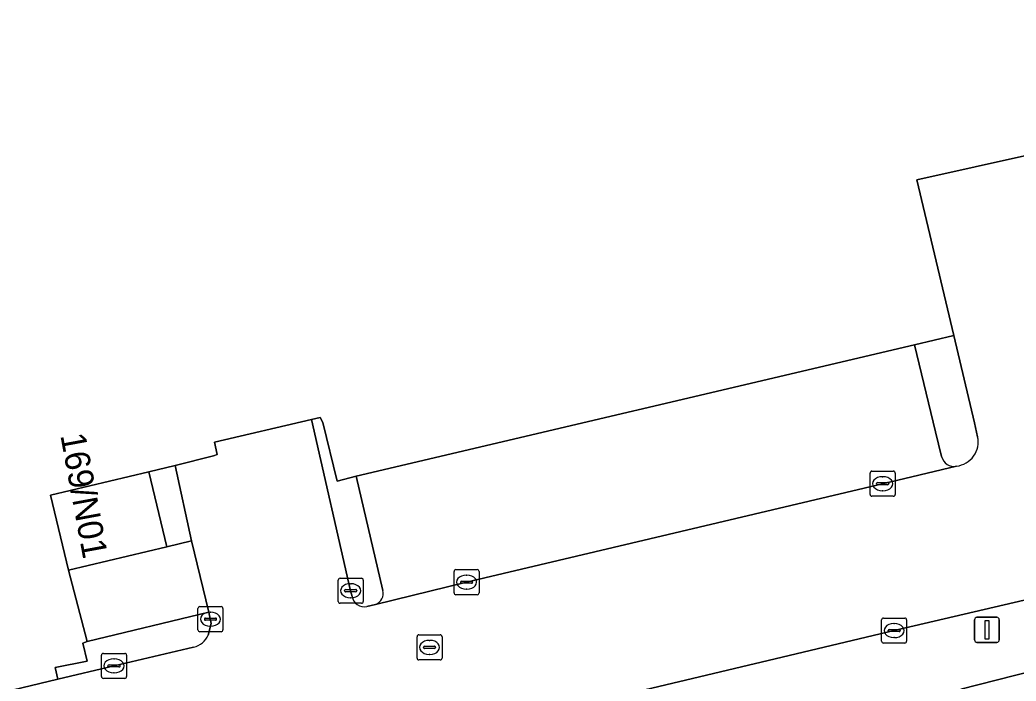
# Model space of a CAD drawing. Extents: x 158031 to 159244, y 380104 to 381214.
# Drawn here: x 158896.33 to 158936.1, y 381131.83 to 381158.23 of the extents above; entities that cross this region are included whole.
import ezdxf

# ---------------------------------------------------------------- set-up
doc = ezdxf.new("R2010")
doc.units = 0
for name, color, linetype in [('IMGEO_Erf', 7, 'Continuous'), ('IMGEO_Kolk', 7, 'Continuous'), ('IMGEO_Lichtmast', 7, 'Continuous'), ('IMGEO_Pand', 7, 'Continuous'), ('IMGEO_Pand_nummerreeks', 7, 'Continuous'), ('IMGEO_Parkeervlak_open', 7, 'Continuous'), ('IMGEO_Rijbaan_lokaal_open', 7, 'Continuous'), ('IMGEO_Rioolput', 7, 'Continuous'), ('IMGEO_Verkeerseiland_open', 7, 'Continuous'), ('IMGEO_Voetpad_open', 7, 'Continuous')]:
    doc.layers.add(name, color=color, linetype=linetype)

msp = doc.modelspace()

# ---------------------------------------------------------------- linework, layer by layer
at = {"layer": 'IMGEO_Erf'}
for points in [[(158933.619, 381145.63), (158932.137, 381151.852), (158936.801, 381152.891), (158936.88, 381152.611), (158939.55, 381153.245), (158943.895, 381154.276), (158935.421, 381190.972), (158887.09, 381184.003), (158887.052, 381184.168), (158825.524, 381175.57), (158823.291, 381172.664), (158822.99, 381172.272), (158821.891, 381170.842), (158819.792, 381168.11), (158821.574, 381166.121), (158823.376, 381168.478), (158829.028, 381144.902), (158829.155, 381144.372), (158829.834, 381141.465), (158830.31, 381139.425), (158834.953, 381119.409)], [(158838.311, 381118.253), (158863.04, 381124.122), (158891.91, 381130.973), (158892.02, 381130.51), (158897.848, 381131.907), (158897.738, 381132.378), (158899.013, 381132.634), (158898.844, 381133.354), (158899.012, 381133.416), (158898.271, 381136.258), (158897.555, 381139.26), (158901.475, 381140.195), (158902.53, 381140.445), (158904.063, 381140.822), (158904.209, 381140.882), (158904.102, 381141.369), (158907.976, 381142.281), (158908.321, 381142.357), (158908.423, 381142.158), (158909.001, 381139.822), (158909.753, 381140.014), (158932.046, 381145.266), (158933.619, 381145.63)]]:
    msp.add_lwpolyline(points, dxfattribs=at)
at = {"layer": 'IMGEO_Kolk'}
for p, q in [((158930.276, 381139.289), (158930.276, 381140.141)), ((158930.351, 381140.215), (158931.203, 381140.215)), ((158931.277, 381140.141), (158931.277, 381139.289)), ((158930.535, 381139.709), (158930.535, 381139.721)), ((158930.578, 381139.758), (158930.976, 381139.758)), ((158930.764, 381139.995), (158930.789, 381139.995)), ((158931.019, 381139.721), (158931.019, 381139.709)), ((158930.973, 381139.672), (158930.575, 381139.672)), ((158930.787, 381139.435), (158930.762, 381139.435)), ((158931.203, 381139.215), (158930.351, 381139.215)), ((158913.664, 381135.357), (158913.664, 381136.209)), ((158913.739, 381136.283), (158914.591, 381136.283)), ((158914.665, 381136.209), (158914.665, 381135.357)), ((158909.036, 381135.016), (158909.036, 381135.868)), ((158909.111, 381135.942), (158909.963, 381135.942)), ((158909.524, 381135.722), (158909.549, 381135.722)), ((158910.037, 381135.868), (158910.037, 381135.016)), ((158913.923, 381135.777), (158913.923, 381135.789)), ((158914.361, 381135.74), (158913.963, 381135.74)), ((158913.966, 381135.826), (158914.364, 381135.826)), ((158914.152, 381136.063), (158914.177, 381136.063)), ((158914.407, 381135.789), (158914.407, 381135.777)), ((158909.295, 381135.436), (158909.295, 381135.448)), ((158909.733, 381135.399), (158909.335, 381135.399)), ((158909.338, 381135.485), (158909.736, 381135.485)), ((158909.779, 381135.448), (158909.779, 381135.436)), ((158914.175, 381135.503), (158914.15, 381135.503)), ((158909.963, 381134.942), (158909.111, 381134.942)), ((158909.547, 381135.162), (158909.522, 381135.162)), ((158914.591, 381135.283), (158913.739, 381135.283)), ((158903.436, 381133.88), (158903.436, 381134.732)), ((158903.511, 381134.806), (158904.363, 381134.806)), ((158903.924, 381134.586), (158903.949, 381134.586)), ((158904.437, 381134.732), (158904.437, 381133.88)), ((158903.695, 381134.3), (158903.695, 381134.312)), ((158904.133, 381134.263), (158903.735, 381134.263)), ((158903.738, 381134.349), (158904.136, 381134.349)), ((158904.179, 381134.312), (158904.179, 381134.3)), ((158930.734, 381133.424), (158930.734, 381134.276)), ((158930.809, 381134.35), (158931.661, 381134.35)), ((158931.222, 381134.13), (158931.247, 381134.13)), ((158931.735, 381134.276), (158931.735, 381133.424)), ((158904.363, 381133.806), (158903.511, 381133.806)), ((158903.947, 381134.026), (158903.922, 381134.026)), ((158930.993, 381133.844), (158930.993, 381133.856)), ((158931.431, 381133.807), (158931.033, 381133.807)), ((158931.036, 381133.893), (158931.434, 381133.893)), ((158931.477, 381133.856), (158931.477, 381133.844)), ((158931.661, 381133.35), (158930.809, 381133.35)), ((158931.245, 381133.57), (158931.22, 381133.57)), ((158899.661, 381132.941), (158900.513, 381132.941)), ((158899.586, 381132.015), (158899.586, 381132.867)), ((158900.074, 381132.721), (158900.099, 381132.721)), ((158900.587, 381132.867), (158900.587, 381132.015)), ((158899.845, 381132.435), (158899.845, 381132.447)), ((158900.283, 381132.398), (158899.885, 381132.398)), ((158899.888, 381132.484), (158900.286, 381132.484)), ((158900.097, 381132.161), (158900.072, 381132.161)), ((158900.329, 381132.447), (158900.329, 381132.435)), ((158900.513, 381131.941), (158899.661, 381131.941))]:
    msp.add_line(p, q, dxfattribs=at)
for points in [[(158930.276, 381139.289), (158930.276, 381140.141)], [(158930.351, 381140.215), (158931.203, 381140.215)], [(158931.277, 381140.141), (158931.277, 381139.289)], [(158931.203, 381139.215), (158930.351, 381139.215)], [(158913.664, 381135.357), (158913.664, 381136.209)], [(158913.739, 381136.283), (158914.591, 381136.283)], [(158914.665, 381136.209), (158914.665, 381135.357)], [(158909.036, 381135.016), (158909.036, 381135.868)], [(158909.111, 381135.942), (158909.963, 381135.942)], [(158910.037, 381135.868), (158910.037, 381135.016)], [(158909.963, 381134.942), (158909.111, 381134.942)], [(158914.591, 381135.283), (158913.739, 381135.283)], [(158903.436, 381133.88), (158903.436, 381134.732)], [(158903.511, 381134.806), (158904.363, 381134.806)], [(158904.437, 381134.732), (158904.437, 381133.88)], [(158930.734, 381133.424), (158930.734, 381134.276)], [(158930.809, 381134.35), (158931.661, 381134.35)], [(158931.735, 381134.276), (158931.735, 381133.424)], [(158904.363, 381133.806), (158903.511, 381133.806)], [(158931.661, 381133.35), (158930.809, 381133.35)], [(158899.661, 381132.941), (158900.513, 381132.941)], [(158899.586, 381132.015), (158899.586, 381132.867)], [(158900.587, 381132.867), (158900.587, 381132.015)], [(158900.513, 381131.941), (158899.661, 381131.941)]]:
    msp.add_lwpolyline(points, dxfattribs=at)
for centre, radius, start, end in [((158930.353, 381140.139), 0.0765, 91.552, 178.448), ((158930.353, 381140.139), 0.0765, 91.552, 178.448), ((158931.201, 381140.139), 0.0765, 1.552, 88.448), ((158931.201, 381140.139), 0.0765, 1.552, 88.448), ((158930.575, 381139.718), 0.0403, 85.8775, 175.7526), ((158930.572, 381139.708), 0.0366, 178.938, 274.7102), ((158930.976, 381139.715), 0.043, 264.8664, 352.4533), ((158930.98, 381139.72), 0.0386, 1.7309, 96.639), ((158930.353, 381139.291), 0.0765, 181.552, 268.448), ((158930.353, 381139.291), 0.0765, 181.552, 268.448), ((158931.201, 381139.291), 0.0765, 271.552, 358.448), ((158931.201, 381139.291), 0.0765, 271.552, 358.448), ((158913.741, 381136.207), 0.0765, 91.552, 178.448), ((158913.741, 381136.207), 0.0765, 91.552, 178.448), ((158914.589, 381136.207), 0.0765, 1.552, 88.448), ((158914.589, 381136.207), 0.0765, 1.552, 88.448), ((158909.113, 381135.866), 0.0765, 91.552, 178.448), ((158909.113, 381135.866), 0.0765, 91.552, 178.448), ((158909.961, 381135.866), 0.0765, 1.552, 88.448), ((158909.961, 381135.866), 0.0765, 1.552, 88.448), ((158913.963, 381135.786), 0.0403, 85.8775, 175.7526), ((158913.96, 381135.776), 0.0366, 178.938, 274.7102), ((158914.364, 381135.783), 0.043, 264.8664, 352.4533), ((158914.368, 381135.788), 0.0386, 1.7309, 96.639), ((158909.335, 381135.445), 0.0403, 85.8775, 175.7526), ((158909.332, 381135.435), 0.0366, 178.938, 274.7102), ((158909.736, 381135.442), 0.043, 264.8664, 352.4533), ((158909.74, 381135.447), 0.0386, 1.7309, 96.639), ((158913.741, 381135.359), 0.0765, 181.552, 268.448), ((158913.741, 381135.359), 0.0765, 181.552, 268.448), ((158914.589, 381135.359), 0.0765, 271.552, 358.448), ((158914.589, 381135.359), 0.0765, 271.552, 358.448), ((158909.113, 381135.018), 0.0765, 181.552, 268.448), ((158909.113, 381135.018), 0.0765, 181.552, 268.448), ((158909.961, 381135.018), 0.0765, 271.552, 358.448), ((158909.961, 381135.018), 0.0765, 271.552, 358.448), ((158903.513, 381134.73), 0.0765, 91.552, 178.448), ((158903.513, 381134.73), 0.0765, 91.552, 178.448), ((158904.361, 381134.73), 0.0765, 1.552, 88.448), ((158904.361, 381134.73), 0.0765, 1.552, 88.448), ((158903.735, 381134.309), 0.0403, 85.8775, 175.7526), ((158903.732, 381134.299), 0.0366, 178.938, 274.7102), ((158904.136, 381134.306), 0.043, 264.8664, 352.4533), ((158904.14, 381134.311), 0.0386, 1.7309, 96.639), ((158930.811, 381134.274), 0.0765, 91.552, 178.448), ((158930.811, 381134.274), 0.0765, 91.552, 178.448), ((158931.659, 381134.274), 0.0765, 1.552, 88.448), ((158931.659, 381134.274), 0.0765, 1.552, 88.448), ((158903.513, 381133.882), 0.0765, 181.552, 268.448), ((158903.513, 381133.882), 0.0765, 181.552, 268.448), ((158904.361, 381133.882), 0.0765, 271.552, 358.448), ((158904.361, 381133.882), 0.0765, 271.552, 358.448), ((158931.033, 381133.853), 0.0403, 85.8775, 175.7526), ((158931.03, 381133.843), 0.0366, 178.938, 274.7102), ((158931.434, 381133.85), 0.043, 264.8664, 352.4533), ((158931.438, 381133.855), 0.0386, 1.7309, 96.639), ((158930.811, 381133.426), 0.0765, 181.552, 268.448), ((158930.811, 381133.426), 0.0765, 181.552, 268.448), ((158931.659, 381133.426), 0.0765, 271.552, 358.448), ((158931.659, 381133.426), 0.0765, 271.552, 358.448), ((158899.663, 381132.865), 0.0765, 91.552, 178.448), ((158899.663, 381132.865), 0.0765, 91.552, 178.448), ((158900.511, 381132.865), 0.0765, 1.552, 88.448), ((158900.511, 381132.865), 0.0765, 1.552, 88.448), ((158899.885, 381132.444), 0.0403, 85.8775, 175.7526), ((158899.882, 381132.434), 0.0366, 178.938, 274.7102), ((158900.286, 381132.441), 0.043, 264.8664, 352.4533), ((158900.29, 381132.446), 0.0386, 1.7309, 96.639), ((158899.663, 381132.017), 0.0765, 181.552, 268.448), ((158899.663, 381132.017), 0.0765, 181.552, 268.448), ((158900.511, 381132.017), 0.0765, 271.552, 358.448), ((158900.511, 381132.017), 0.0765, 271.552, 358.448)]:
    msp.add_arc(centre, radius, start, end, dxfattribs=at)
for centre, major_axis, ratio, start_param, end_param in [((158930.763, 381139.715), (-0.387, 0.002), 0.722429, 4.712389, 7.853982), ((158930.788, 381139.715), (-0.39, 0.002), 0.717154, 1.570796, 4.712389), ((158909.523, 381135.442), (-0.387, 0.002), 0.722429, 4.712389, 7.853982), ((158909.548, 381135.442), (-0.39, 0.002), 0.717154, 1.570796, 4.712389), ((158914.151, 381135.783), (-0.387, 0.002), 0.722429, 4.712389, 7.853982), ((158914.176, 381135.783), (-0.39, 0.002), 0.717154, 1.570796, 4.712389), ((158903.923, 381134.306), (-0.387, 0.002), 0.722429, 4.712389, 7.853982), ((158903.948, 381134.306), (-0.39, 0.002), 0.717154, 1.570796, 4.712389), ((158931.221, 381133.85), (-0.387, 0.002), 0.722429, 4.712389, 7.853982), ((158931.246, 381133.85), (-0.39, 0.002), 0.717154, 1.570796, 4.712389), ((158900.073, 381132.441), (-0.387, 0.002), 0.722429, 4.712389, 7.853982), ((158900.098, 381132.441), (-0.39, 0.002), 0.717154, 1.570796, 4.712389)]:
    msp.add_ellipse(centre, major_axis=major_axis, ratio=ratio, start_param=start_param, end_param=end_param, dxfattribs=at)
at = {"layer": 'IMGEO_Lichtmast'}
for p, q in [((158934.444, 381133.48), (158934.444, 381134.28)), ((158934.444, 381134.28), (158934.444, 381133.48)), ((158934.544, 381134.38), (158935.334, 381134.38)), ((158935.334, 381134.38), (158934.544, 381134.38)), ((158935.434, 381134.28), (158935.434, 381133.48)), ((158935.434, 381133.48), (158935.434, 381134.28)), ((158935.334, 381133.38), (158934.544, 381133.38)), ((158934.544, 381133.38), (158935.334, 381133.38))]:
    msp.add_line(p, q, dxfattribs=at)
msp.add_lwpolyline([(158934.864, 381134.255), (158935.014, 381134.255), (158935.014, 381133.505), (158934.864, 381133.505), (158934.864, 381134.255)], dxfattribs=at)
for centre, start, end in [((158934.544, 381134.28), 90, 180), ((158934.544, 381134.28), 90, 180), ((158935.334, 381134.28), 0, 90), ((158935.334, 381134.28), 360, 90), ((158934.544, 381133.48), 180, 270), ((158934.544, 381133.48), 180, 270), ((158935.334, 381133.48), 270, 0), ((158935.334, 381133.48), 270, 0)]:
    msp.add_arc(centre, 0.1, start, end, dxfattribs=at)
at = {"layer": 'IMGEO_Pand'}
msp.add_lwpolyline([(158902.191, 381137.192), (158901.475, 381140.195), (158897.555, 381139.26), (158898.271, 381136.258)], close=True, dxfattribs=at)
at = {"layer": 'IMGEO_Parkeervlak_open'}
for points in [[(158933.132, 381140.798), (158932.886, 381141.783), (158932.046, 381145.266), (158909.753, 381140.014), (158910.824, 381135.452)], [(158910.531, 381134.894), (158914.166, 381135.782), (158930.777, 381139.713), (158933.729, 381140.418)]]:
    msp.add_lwpolyline(points, dxfattribs=at)
for points in [[(158903.185, 381137.436), (158902.191, 381137.192), (158898.271, 381136.258), (158899.012, 381133.416), (158903.866, 381134.585)], [(158941.969, 381116.987), (158938.945, 381129.663), (158938.232, 381132.612), (158933.904, 381131.506), (158935.8, 381123.507), (158942.243, 381096.33), (158946.633, 381097.392), (158945.553, 381101.94)]]:
    msp.add_lwpolyline(points, close=True, dxfattribs=at)
for centre, radius, start, end in [((158933.626, 381140.915), 0.508, 193.3193, 281.7259), ((158910.361, 381135.339), 0.477, 290.9283, 13.6647)]:
    msp.add_arc(centre, radius, start, end, dxfattribs=at)
at = {"layer": 'IMGEO_Rijbaan_lokaal_open'}
for points in [[(158894.045, 381125.862), (158898.457, 381126.903), (158898.688, 381126.943), (158905.731, 381128.613), (158906.931, 381128.883), (158907.953, 381128.325), (158915.915, 381130.226), (158918.261, 381130.766), (158927.039, 381132.858), (158931.236, 381133.851), (158936.428, 381135.068), (158943.485, 381136.729), (158943.428, 381136.97), (158942.188, 381142.094), (158939.711, 381152.584), (158939.55, 381153.245), (158936.88, 381152.611), (158936.801, 381152.891), (158932.137, 381151.852), (158933.619, 381145.63), (158934.445, 381142.144), (158934.568, 381141.592)], [(158909.591, 381135.214), (158909.535, 381135.442), (158907.976, 381142.281), (158904.102, 381141.369), (158904.209, 381140.882), (158904.063, 381140.822), (158902.53, 381140.445), (158903.185, 381137.436), (158903.866, 381134.585), (158903.968, 381134.132), (158903.849, 381133.673)], [(158933.729, 381140.418), (158930.777, 381139.713), (158914.166, 381135.782), (158910.531, 381134.894), (158910.183, 381134.809)], [(158903.266, 381133.182), (158900.087, 381132.44), (158897.848, 381131.907), (158892.02, 381130.51), (158884.188, 381128.644), (158859.994, 381122.933), (158842.874, 381118.862), (158840.713, 381118.376)]]:
    msp.add_lwpolyline(points, dxfattribs=at)
for centre, radius, start, end in [((158933.621, 381141.382), 0.97, 276.4148, 12.4822), ((158910.083, 381135.298), 0.499, 189.6487, 281.5975), ((158903.045, 381134.036), 0.882, 284.4951, 335.7127)]:
    msp.add_arc(centre, radius, start, end, dxfattribs=at)
at = {"layer": 'IMGEO_Rioolput'}
for p, q in [((158912.184, 381132.754), (158912.184, 381133.606)), ((158912.259, 381133.68), (158913.111, 381133.68)), ((158912.672, 381133.46), (158912.697, 381133.46)), ((158913.185, 381133.606), (158913.185, 381132.754)), ((158912.443, 381133.174), (158912.443, 381133.186)), ((158912.881, 381133.137), (158912.483, 381133.137)), ((158912.486, 381133.223), (158912.884, 381133.223)), ((158912.927, 381133.186), (158912.927, 381133.174)), ((158913.111, 381132.68), (158912.259, 381132.68)), ((158912.695, 381132.9), (158912.67, 381132.9))]:
    msp.add_line(p, q, dxfattribs=at)
for points in [[(158912.184, 381132.754), (158912.184, 381133.606)], [(158912.259, 381133.68), (158913.111, 381133.68)], [(158913.185, 381133.606), (158913.185, 381132.754)], [(158913.111, 381132.68), (158912.259, 381132.68)]]:
    msp.add_lwpolyline(points, dxfattribs=at)
for centre, radius, start, end in [((158912.261, 381133.604), 0.0765, 91.552, 178.448), ((158912.261, 381133.604), 0.0765, 91.552, 178.448), ((158913.109, 381133.604), 0.0765, 1.552, 88.448), ((158913.109, 381133.604), 0.0765, 1.552, 88.448), ((158912.483, 381133.183), 0.0403, 85.8775, 175.7526), ((158912.48, 381133.173), 0.0366, 178.938, 274.7102), ((158912.884, 381133.18), 0.043, 264.8664, 352.4533), ((158912.888, 381133.185), 0.0386, 1.7309, 96.639), ((158912.261, 381132.756), 0.0765, 181.552, 268.448), ((158912.261, 381132.756), 0.0765, 181.552, 268.448), ((158913.109, 381132.756), 0.0765, 271.552, 358.448), ((158913.109, 381132.756), 0.0765, 271.552, 358.448)]:
    msp.add_arc(centre, radius, start, end, dxfattribs=at)
for centre, major_axis, ratio, start_param, end_param in [((158912.671, 381133.18), (-0.387, 0.002), 0.722429, 4.712389, 7.853982), ((158912.696, 381133.18), (-0.39, 0.002), 0.717154, 1.570796, 4.712389)]:
    msp.add_ellipse(centre, major_axis=major_axis, ratio=ratio, start_param=start_param, end_param=end_param, dxfattribs=at)
at = {"layer": 'IMGEO_Verkeerseiland_open'}
msp.add_lwpolyline([(158902.53, 381140.445), (158901.475, 381140.195), (158902.191, 381137.192), (158903.185, 381137.436)], close=True, dxfattribs=at)
at = {"layer": 'IMGEO_Voetpad_open'}
for points in [[(158933.619, 381145.63), (158932.046, 381145.266), (158932.886, 381141.783), (158933.132, 381140.798)], [(158934.568, 381141.592), (158934.445, 381142.144), (158933.619, 381145.63)], [(158909.753, 381140.014), (158909.001, 381139.822), (158908.423, 381142.158), (158908.321, 381142.357), (158907.976, 381142.281), (158909.535, 381135.442), (158909.591, 381135.214)], [(158910.824, 381135.452), (158909.753, 381140.014)], [(158935.076, 381123.331), (158935.8, 381123.507), (158933.904, 381131.506), (158938.232, 381132.612), (158938.207, 381132.717), (158944.07, 381134.233), (158943.485, 381136.729), (158936.428, 381135.068), (158931.236, 381133.851), (158927.039, 381132.858), (158918.261, 381130.766), (158915.915, 381130.226), (158907.953, 381128.325), (158906.931, 381128.883), (158905.731, 381128.613), (158898.688, 381126.943), (158898.457, 381126.903), (158894.045, 381125.862)], [(158903.849, 381133.673), (158903.968, 381134.132), (158903.866, 381134.585), (158899.012, 381133.416), (158898.844, 381133.354), (158899.013, 381132.634), (158897.738, 381132.378), (158897.848, 381131.907), (158900.087, 381132.44), (158903.266, 381133.182)], [(158910.183, 381134.809), (158910.531, 381134.894)]]:
    msp.add_lwpolyline(points, dxfattribs=at)
for centre, radius, start, end in [((158933.621, 381141.382), 0.97, 276.4148, 12.4822), ((158933.626, 381140.915), 0.508, 193.3193, 281.7259), ((158910.361, 381135.339), 0.477, 290.9283, 13.6647), ((158910.083, 381135.298), 0.499, 189.6487, 281.5975), ((158903.045, 381134.036), 0.882, 284.4951, 335.7127)]:
    msp.add_arc(centre, radius, start, end, dxfattribs=at)

# ---------------------------------------------------------------- texts
at = {"layer": 'IMGEO_Pand_nummerreeks'}
msp.add_text('169/N01', height=1, rotation=280.4915, dxfattribs=at).set_placement((158897.941, 381141.648))

doc.saveas('drawing.dxf')
